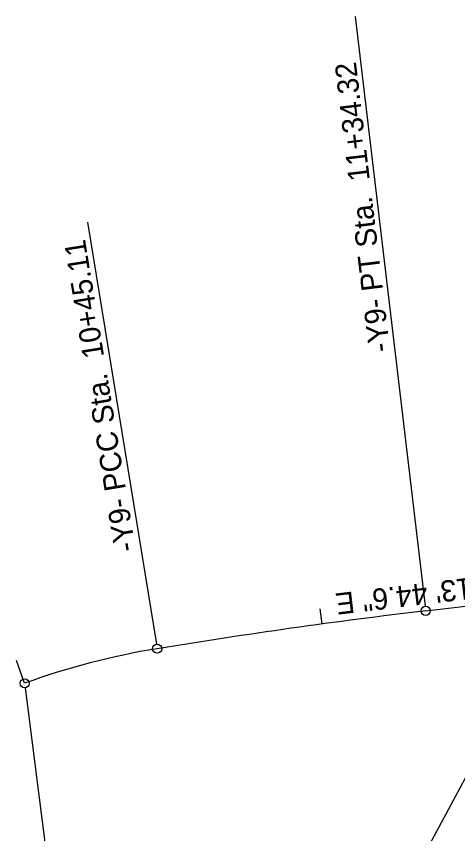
# Model space of a CAD drawing. Extents: x 2367848 to 2369479, y 800728 to 808616.
# Drawn here: x 2368493.1 to 2368638.2, y 805105.7 to 805374.5 of the extents above; entities that cross this region are included whole.
import ezdxf

# ---------------------------------------------------------------- set-up
doc = ezdxf.new("R2010")
doc.units = 0
for name, color, linetype in [('Prop Dimension', 7, 'Continuous'), ('Prop Horizontal Alignment', 7, 'Continuous'), ('Prop Horizontal Alignment Direction Label', 7, 'Continuous'), ('Prop Horizontal Alignment Station Label', 7, 'Continuous'), ('Prop Horizontal Alignment Tick Large', 7, 'Continuous'), ('Prop Horizontal Alignment Tick Small', 7, 'Continuous')]:
    doc.layers.add(name, color=color, linetype=linetype)

msp = doc.modelspace()

# ---------------------------------------------------------------- linework, layer by layer
at = {"layer": 'Prop Dimension'}
msp.add_line((2368612.19, 805070.76), (2368673.07, 805184.37), dxfattribs=at)
at = {"layer": 'Prop Horizontal Alignment'}
msp.add_line((2368627.71, 805178.98), (2368742.91, 805192.66), dxfattribs=at)
for centre, radius, start, end in [((2368866.36, 803168.99), 2024.1, 96.77094, 99.29613), ((2368578.54, 804927.3), 242.4, 99.2961, 109.959)]:
    msp.add_arc(centre, radius, start, end, dxfattribs=at)
at = {"layer": 'Prop Horizontal Alignment Station Label'}
for p, q in [((2368604.5, 805374.48), (2368627.54, 805180.47)), ((2368516.42, 805306.84), (2368539.14, 805168)), ((2368495.99, 805153.65), (2368516.51, 804993.03))]:
    msp.add_line(p, q, dxfattribs=at)
for centre in [(2368627.71, 805178.98), (2368539.39, 805166.51), (2368495.8, 805155.14)]:
    msp.add_circle(centre, 1.5, dxfattribs=at)
at = {"layer": 'Prop Horizontal Alignment Tick Large'}
msp.add_line((2368495.8, 805155.14), (2368493.07, 805162.66), dxfattribs=at)
at = {"layer": 'Prop Horizontal Alignment Tick Small'}
msp.add_line((2368593.67, 805174.65), (2368592.99, 805179.6), dxfattribs=at)

# ---------------------------------------------------------------- texts
at = {"layer": 'Prop Horizontal Alignment Direction Label'}
msp.add_text('N 83%%d 13\' 44.6" E', height=7, rotation=186.7709, dxfattribs=at).set_placement((2368668.5, 805193.03))
at = {"layer": 'Prop Horizontal Alignment Station Label'}
for s, rotation, p in [('-Y9- PT Sta.  11+34.32', 96.7709, (2368616.03, 805264.39)), ('-Y9- PCC Sta.  10+45.11', 99.2961, (2368532.39, 805198.94))]:
    msp.add_text(s, height=7, rotation=rotation, dxfattribs=at).set_placement(p)

doc.saveas('drawing.dxf')
